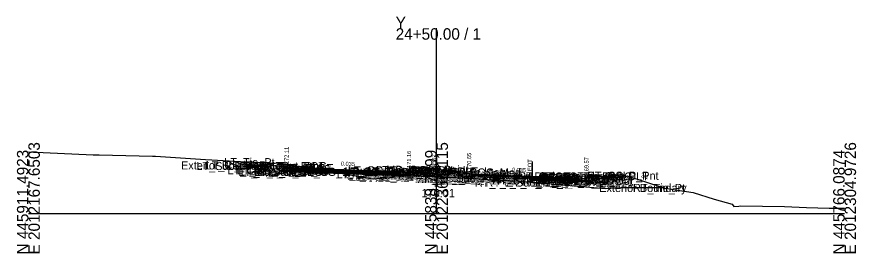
# Model space of a CAD drawing. Extents: x -26 to 3203, y -10 to 9532.
# Drawn here: x 997.2 to 1202.8, y 8490.3 to 8548.2 of the extents above; entities that cross this region are included whole.
import ezdxf

# ---------------------------------------------------------------- set-up
doc = ezdxf.new("R2010")
doc.units = 0
for name, color, linetype in [('Default', 7, 'Continuous'), ('Exist CMT Pavement', 7, 'Continuous'), ('Exist Cross Section Cell', 7, 'Continuous'), ('Exist XS Center Line Elevation Label', 7, 'Continuous'), ('Exist XS Ground Line', 7, 'Continuous'), ('Prop CMT Conc Surface', 7, 'Continuous'), ('Prop CMT Concrete Structures', 7, 'Continuous'), ('Prop CMT Pvmt Course 1', 7, 'Continuous'), ('Prop CMT Pvmt Course 1 CG', 7, 'Continuous'), ('Prop CMT Pvmt Course 2', 7, 'Continuous'), ('Prop CMT Pvmt Course 2 Wedge', 7, 'Continuous'), ('Prop CMT Pvmt Course 3', 7, 'Continuous'), ('Prop CMT Pvmt Course 3 Wedge', 7, 'Continuous'), ('Prop CMT Pvmt Surface', 7, 'Continuous'), ('Prop CMT Slope Grass', 7, 'Continuous'), ('Prop CMT Subgrade Earthwork', 7, 'Continuous'), ('Prop XS Hydro Elevations', 7, 'Continuous'), ('Prop XS Label Text', 7, 'Continuous'), ('Prop XS SE Text', 7, 'Continuous'), ('Prop XS Side Slope Text', 7, 'Continuous'), ('Scratch_Level_0', 7, 'Continuous')]:
    doc.layers.add(name, color=color, linetype=linetype)

msp = doc.modelspace()

# ---------------------------------------------------------------- linework, layer by layer
at = {"layer": 'Exist CMT Pavement'}
msp.add_lwpolyline([(1099.96, 8509.01), (1099.96, 8509.01), (1101.17, 8508.95), (1101.74, 8508.92), (1103.16, 8508.85), (1104.68, 8508.79), (1105.2, 8508.76), (1108.58, 8508.57), (1110.25, 8508.48), (1111.11, 8508.44), (1111.75, 8508.41), (1112.63, 8508.36), (1115.57, 8508.2), (1119.21, 8508), (1120.82, 8507.89), (1122.32, 8507.79), (1123.08, 8507.74), (1123.47, 8507.72), (1123.47, 8507.72)], dxfattribs=at)
at = {"layer": 'Exist Cross Section Cell'}
for p, q in [((1100, 8500), (1100, 8545.35)), ((1000, 8500), (1100, 8500)), ((1100, 8500), (1200, 8500))]:
    msp.add_line(p, q, dxfattribs=at)
at = {"layer": 'Exist XS Ground Line'}
msp.add_lwpolyline([(1000, 8515.12), (1001.28, 8515.03), (1003.62, 8514.98), (1015.85, 8514.4), (1017.38, 8514.37), (1030.41, 8514.06), (1031.13, 8514.01), (1043.37, 8513.24), (1044.98, 8513.14), (1052.01, 8512.72), (1061.14, 8512.32), (1062.33, 8512.25), (1064.65, 8511.87), (1074.54, 8510.34), (1076.94, 8509.77), (1077.73, 8509.6), (1078.33, 8509.53), (1084.41, 8508.53), (1087.86, 8508.75), (1092.19, 8509.22), (1096.24, 8509.13), (1098.9, 8509.04), (1099.43, 8509.03), (1099.96, 8509.01), (1101.17, 8508.95), (1101.74, 8508.92), (1103.16, 8508.85), (1104.68, 8508.79), (1105.2, 8508.76), (1108.58, 8508.57), (1110.25, 8508.48), (1111.11, 8508.44), (1111.75, 8508.41), (1112.63, 8508.36), (1115.57, 8508.2), (1119.21, 8508), (1120.82, 8507.89), (1122.32, 8507.79), (1123.08, 8507.74), (1123.47, 8507.72), (1124.11, 8507.66), (1124.46, 8507.62), (1131.78, 8506.95), (1141.39, 8506.12), (1145.28, 8506.36), (1146.52, 8506.38), (1152.97, 8506.39), (1155.02, 8506.4), (1159.02, 8505.69), (1162.87, 8505.13), (1168.01, 8503.51), (1172.43, 8502.27), (1172.85, 8501.77), (1174.11, 8501.85), (1174.48, 8501.88), (1185.3, 8501.77), (1190.64, 8501.49), (1196.21, 8501.32), (1200, 8501.3)], dxfattribs=at)
at = {"layer": 'Prop CMT Conc Surface'}
for points in [[(1058.75, 8511.7), (1053.75, 8511.8)], [(1063.25, 8511.11), (1063.25, 8511.61), (1062.75, 8511.61)], [(1065.25, 8511.12), (1063.25, 8511.11)], [(1091.25, 8510.23), (1093.25, 8510.16), (1093.25, 8510.32), (1094, 8510.57)], [(1108.75, 8509.62), (1108, 8509.65), (1108, 8509.81), (1107.24, 8510.06)], [(1136.75, 8508.57), (1136.75, 8509.07), (1137.25, 8509.07)], [(1134.75, 8508.72), (1136.75, 8508.57)]]:
    msp.add_lwpolyline(points, dxfattribs=at)
at = {"layer": 'Prop CMT Concrete Structures'}
for points in [[(1053.75, 8511.47), (1053.75, 8511.8)], [(1053.75, 8511.8), (1058.75, 8511.7)], [(1058.75, 8511.37), (1053.75, 8511.47)], [(1058.75, 8511.7), (1058.75, 8511.37)], [(1065.25, 8511.12), (1063.25, 8511.11), (1063.25, 8511.61), (1062.75, 8511.61)], [(1062.75, 8511.61), (1062.75, 8510.63), (1065.25, 8510.54)], [(1065.25, 8510.54), (1065.25, 8511.12)], [(1091.25, 8510.23), (1093.25, 8510.16), (1093.25, 8510.32), (1094, 8510.57)], [(1091.25, 8509.64), (1091.25, 8510.23)], [(1094, 8509.55), (1091.25, 8509.64)], [(1094, 8510.57), (1094, 8509.55)], [(1108.75, 8509.62), (1108, 8509.65), (1108, 8509.81), (1107.24, 8510.06)], [(1107.24, 8510.06), (1107.24, 8509.09)], [(1107.24, 8509.09), (1108.75, 8509.04)], [(1108.75, 8509.04), (1108.75, 8509.62)], [(1134.75, 8508.72), (1136.75, 8508.57), (1136.75, 8509.07), (1137.25, 8509.07)], [(1137.25, 8509.07), (1137.25, 8508.05), (1134.75, 8508.14)], [(1145.75, 8509.25), (1137.75, 8509.09)], [(1137.75, 8509.09), (1137.75, 8508.76)], [(1145.75, 8508.92), (1145.75, 8509.25)], [(1134.75, 8508.14), (1134.75, 8508.72)], [(1137.75, 8508.76), (1145.75, 8508.92)]]:
    msp.add_lwpolyline(points, dxfattribs=at)
at = {"layer": 'Prop CMT Pvmt Course 1'}
for points in [[(1091.25, 8510.23), (1065.25, 8511.12)], [(1065.25, 8511.12), (1065.25, 8510.87)], [(1065.25, 8510.87), (1091.25, 8509.98)], [(1091.25, 8509.98), (1091.25, 8510.23)], [(1091.25, 8509.98), (1091.25, 8509.98), (1091.25, 8509.98)], [(1108.75, 8509.62), (1134.75, 8508.72)], [(1108.75, 8509.37), (1108.75, 8509.62)], [(1134.75, 8508.47), (1124.46, 8508.83), (1108.75, 8509.37)], [(1108.75, 8509.37), (1108.75, 8509.37)], [(1134.75, 8508.72), (1134.75, 8508.47)]]:
    msp.add_lwpolyline(points, dxfattribs=at)
at = {"layer": 'Prop CMT Pvmt Course 1 CG'}
for points in [[(1065.25, 8510.54), (1062.25, 8510.64), (1061.93, 8510.32)], [(1061.93, 8510.32), (1065.25, 8510.21)], [(1065.25, 8510.21), (1065.25, 8510.54)], [(1091.25, 8509.64), (1094.5, 8509.53), (1094.85, 8509.18)], [(1091.25, 8509.31), (1091.25, 8509.64)], [(1094.85, 8509.18), (1091.25, 8509.31)], [(1108.75, 8509.04), (1106.74, 8509.11), (1106.42, 8508.79)], [(1106.42, 8508.79), (1108.75, 8508.7)], [(1108.75, 8508.7), (1108.75, 8509.04)], [(1134.75, 8508.14), (1137.75, 8508.04), (1138.1, 8507.69)], [(1134.75, 8507.81), (1134.75, 8508.14)], [(1138.1, 8507.69), (1134.75, 8507.81)]]:
    msp.add_lwpolyline(points, dxfattribs=at)
at = {"layer": 'Prop CMT Pvmt Course 2'}
for points in [[(1091.25, 8509.98), (1065.25, 8510.87)], [(1065.25, 8510.87), (1065.25, 8510.54)], [(1065.25, 8510.54), (1091.25, 8509.64)], [(1091.25, 8509.64), (1091.25, 8509.98)], [(1108.75, 8509.37), (1108.75, 8509.37)], [(1123.47, 8508.53), (1123.47, 8508.86)], [(1123.47, 8508.86), (1134.75, 8508.47)], [(1134.75, 8508.14), (1123.47, 8508.53)], [(1134.75, 8508.47), (1134.75, 8508.14)]]:
    msp.add_lwpolyline(points, dxfattribs=at)
msp.add_lwpolyline([(1108.75, 8509.37), (1108.75, 8509.04), (1108.75, 8509.04)], close=True, dxfattribs=at)
at = {"layer": 'Prop CMT Pvmt Course 2 Wedge'}
msp.add_lwpolyline([(1108.75, 8509.37), (1123.47, 8508.86)], dxfattribs=at)
at = {"layer": 'Prop CMT Pvmt Course 3'}
for points in [[(1091.25, 8509.64), (1065.25, 8510.54)], [(1065.25, 8510.54), (1065.25, 8510.21)], [(1065.25, 8510.21), (1091.25, 8509.31)], [(1091.25, 8509.31), (1091.25, 8509.64)], [(1108.75, 8509.04), (1108.75, 8509.04), (1108.75, 8508.7), (1108.75, 8508.7)], [(1108.75, 8508.7), (1108.75, 8509.04)], [(1123.47, 8508.53), (1134.75, 8508.14)], [(1123.47, 8508.2), (1123.47, 8508.53)], [(1134.75, 8507.81), (1123.47, 8508.2)], [(1134.75, 8508.14), (1134.75, 8507.81)]]:
    msp.add_lwpolyline(points, dxfattribs=at)
at = {"layer": 'Prop CMT Pvmt Course 3 Wedge'}
msp.add_lwpolyline([(1108.75, 8509.04), (1123.47, 8508.53)], dxfattribs=at)
at = {"layer": 'Prop CMT Pvmt Surface'}
for points in [[(1091.25, 8510.23), (1065.25, 8511.12)], [(1108.75, 8509.62), (1134.75, 8508.72)]]:
    msp.add_lwpolyline(points, dxfattribs=at)
at = {"layer": 'Prop CMT Slope Grass'}
for points in [[(1053.25, 8511.8), (1050.16, 8512.83)], [(1062.75, 8511.61), (1053.25, 8511.8)], [(1094, 8510.57), (1100.62, 8510.71)], [(1107.24, 8510.06), (1100.62, 8510.71)], [(1137.25, 8509.07), (1146.75, 8509.26)], [(1146.75, 8509.26), (1155.73, 8506.27)]]:
    msp.add_lwpolyline(points, dxfattribs=at)
at = {"layer": 'Prop CMT Subgrade Earthwork'}
for points in [[(1065.25, 8510.21), (1061.93, 8510.32), (1060.59, 8511.65)], [(1091.25, 8509.31), (1065.25, 8510.21)], [(1065.25, 8510.21), (1065.25, 8510.21)], [(1094.85, 8509.18), (1091.25, 8509.31)], [(1091.25, 8509.31), (1091.25, 8509.31)], [(1091.25, 8509.31), (1091.25, 8509.31)], [(1096.28, 8510.62), (1094.85, 8509.18)], [(1104.91, 8510.29), (1106.42, 8508.79)], [(1134.75, 8507.81), (1138.1, 8507.69), (1139.52, 8509.12)], [(1106.42, 8508.79), (1108.75, 8508.7)], [(1108.75, 8508.7), (1108.74, 8508.56)], [(1108.75, 8508.7), (1108.75, 8508.7)], [(1108.75, 8508.7), (1108.75, 8508.7)], [(1123.47, 8508.2), (1134.75, 8507.81)], [(1123.47, 8508.2), (1123.48, 8507.68)], [(1134.75, 8507.81), (1134.75, 8507.81)]]:
    msp.add_lwpolyline(points, dxfattribs=at)
at = {"layer": 'Prop XS Label Text'}
for p, q in [((1099.96, 8514.01), (1099.96, 8509.01)), ((1123.47, 8512.72), (1123.47, 8507.72))]:
    msp.add_line(p, q, dxfattribs=at)

# ---------------------------------------------------------------- texts
at = {"layer": 'Default'}
msp.add_text('-', height=0.0001, dxfattribs=at).set_placement((1000, 8500))
at = {"layer": 'Exist Cross Section Cell'}
for s, p in [('Y', (1090, 8545.35)), ('24+50.00 / 1', (1090, 8542.55))]:
    msp.add_text(s, height=2.8, dxfattribs=at).set_placement(p)
for s, p in [('E 2012167.6503', (1002.8, 8490)), ('E 2012236.3115', (1102.8, 8490)), ('E 2012304.9726', (1202.8, 8490)), ('N 445911.4923', (1000, 8490)), ('N 445838.7899', (1100, 8490)), ('N 445766.0874', (1200, 8490))]:
    msp.add_text(s, height=2.8, rotation=90, dxfattribs=at).set_placement(p)
at = {"layer": 'Exist XS Center Line Elevation Label'}
msp.add_text('170.01', height=2, dxfattribs=at).set_placement((1096.32, 8504.01))
at = {"layer": 'Prop XS Hydro Elevations'}
for s, p in [('172.11', (1063.75, 8512.11)), ('171.16', (1093.75, 8511.16)), ('170.65', (1108.5, 8510.65)), ('169.57', (1137.25, 8509.57))]:
    msp.add_text(s, height=1, rotation=90, dxfattribs=at).set_placement(p)
at = {"layer": 'Prop XS Label Text'}
for p in [(1099.86, 8510.03), (1123.37, 8508.74)]:
    msp.add_text('E. EOT', height=1, rotation=90, dxfattribs=at).set_placement(p)
at = {"layer": 'Prop XS SE Text'}
for p in [(1076.55, 8511.73), (1118.47, 8510.23)]:
    msp.add_text('0.035', height=1, rotation=358.0229, dxfattribs=at).set_placement(p)
at = {"layer": 'Prop XS Side Slope Text'}
for p in [(1052.73, 8512.76), (1149.97, 8508.98)]:
    msp.add_text('3:1', height=1, rotation=341.5651, dxfattribs=at).set_placement(p)
at = {"layer": 'Scratch_Level_0'}
for s, p in [('LT_Tie_Pt', (1047.99, 8511.57)), ('Exterior Boundary', (1037.39, 8510.8)), ('LT_Sub_Trench_Out_DLT', (1041.16, 8510.65)), ('LT_CSLP_Pnt', (1043.42, 8510.8)), ('LT_CG1_Shelf_Out', (1048.8, 8509.64)), ('LT_CG_Top_Face', (1050.51, 8510.61)), ('LT_CG_Top_BOC', (1051.03, 8510.61)), ('LT_CG_Bot_BOC', (1051.06, 8509.63)), ('LT_Sub_OEOT_CG_1', (1051.47, 8509.21)), ('LT_CG_Top_Gut', (1051.49, 8510.11)), ('LT_Sub_OEOP', (1052.04, 8509.32)), ('LT_CG_Bot_IE', (1055.16, 8509.54)), ('LT_Sub_OEOT', (1055.33, 8509.21)), ('LT_PV2_OEOT', (1055.42, 8509.87)), ('LT_PV3_OEOT', (1055.42, 8509.54)), ('LT_PV1_OEOT', (1055.99, 8510.12)), ('LT_CG_Top Gut Out', (1077.41, 8509.16)), ('LT_CG_Top FOC Out', (1077.53, 8509.32)), ('LT_CG_Top BOC Out', (1078.24, 8509.57)), ('LT_CG_Top_BOC_Med', (1078.39, 8509.57)), ('LT_PV1_PGL', (1083.03, 8509.23)), ('LT_Sub_DLT_In', (1085.22, 8509.62)), ('MD_Crown Point', (1087.69, 8509.71)), ('RT_CG_Top_BOC_Med', (1091.59, 8509.06)), ('RT_Sub_DLT_In', (1093.81, 8509.29)), ('LT_CG_Bot FOG Out', (1075.56, 8508.64)), ('LT_CG_Bot_IE_Med', (1077.31, 8508.64)), ('LT_Sub_IEOT_CG_1', (1078.12, 8508.31)), ('LT_CG_Bot BOC Out', (1078.27, 8508.55)), ('LT_Sub_OEEOP', (1080.46, 8508.31)), ('LT_PV2_OEEOP', (1080.56, 8508.98)), ('LT_PV3_OEEOP', (1080.56, 8508.64)), ('LT_Sub_IEEOP', (1081.11, 8508.31)), ('LT_PV2_IEEOP', (1081.2, 8508.98)), ('LT_Sub_PGL', (1082.37, 8508.31)), ('LT_PV2_PGL', (1082.46, 8508.98)), ('LT_CG1_Shelf_In', (1082.67, 8508.53)), ('LT_Sub_IEOP', (1085.6, 8508.18)), ('RT_CG_Top_Face_Med', (1091.32, 8508.81)), ('RT_CG_Bot_BOC_Med', (1091.62, 8508.09)), ('RT_CG_Top_Gut_Med', (1092.3, 8508.65)), ('RT_CG_Bot_IE_Med', (1094.77, 8508.04)), ('RT_CG1_Shelf_In', (1094.87, 8508.11)), ('RT_PV_Sub_Tie_In', (1095.25, 8507.56)), ('RT_Sub_IEOT_CG_1', (1095.57, 8507.7)), ('RT_PV_IEEOP_EG', (1096.89, 8507.56)), ('RT_Sub_IEOP', (1097.13, 8507.79)), ('RT_Sub_IEEOP', (1098.56, 8507.7)), ('RT_PV2_IEEOP', (1098.66, 8508.37)), ('RT_PV3_IEEOP', (1098.66, 8508.04)), ('RT_Sub_PGL', (1099.82, 8507.7)), ('RT_PV2_PGL', (1099.92, 8508.37)), ('RT_PV3_PGL', (1099.92, 8508.04)), ('RT_PV1_PGL', (1100.48, 8508.62)), ('RT_Sub_OEEOP', (1113.63, 8507.16)), ('RT_PV2_OEEOP', (1113.72, 8507.83)), ('RT_PV3_OEEOP', (1113.72, 8507.5)), ('RT_Sub_Trench_Out_DLT', (1120.04, 8508.12)), ('RT_CG_Top_Face', (1123.96, 8508.07)), ('RT_CG1_Shelf_Out', (1124.25, 8507.04)), ('RT_CG_Bot_IE', (1124.62, 8507.14)), ('RT_PV2_OEOT', (1124.88, 8507.47)), ('RT_PV3_OEOT', (1124.88, 8507.14)), ('RT_CG_Top_Gut', (1124.94, 8507.57)), ('RT_PV1_OEOT', (1125.44, 8507.72)), ('RT_CG_Top_BOC', (1125.49, 8508.07)), ('RT_CG_Bot_BOC', (1125.52, 8507.05)), ('RT_CSLP_Pnt', (1136.88, 8508.26)), ('RT_PV_Sub_Tie_Out', (1109.38, 8506.62)), ('RT_PV_OEEOP_EG', (1111.96, 8506.62)), ('RT_Sub_OEOT_CG_1', (1120.92, 8506.81)), ('RT_Sub_OEOT', (1124.78, 8506.81)), ('RT_Sub_OEOP', (1128.16, 8506.69)), ('Exterior Boundary', (1139.87, 8505.27)), ('RT_Tie_Pt', (1148.13, 8505.27))]:
    msp.add_text(s, height=2, dxfattribs=at).set_placement(p)

doc.saveas('drawing.dxf')
